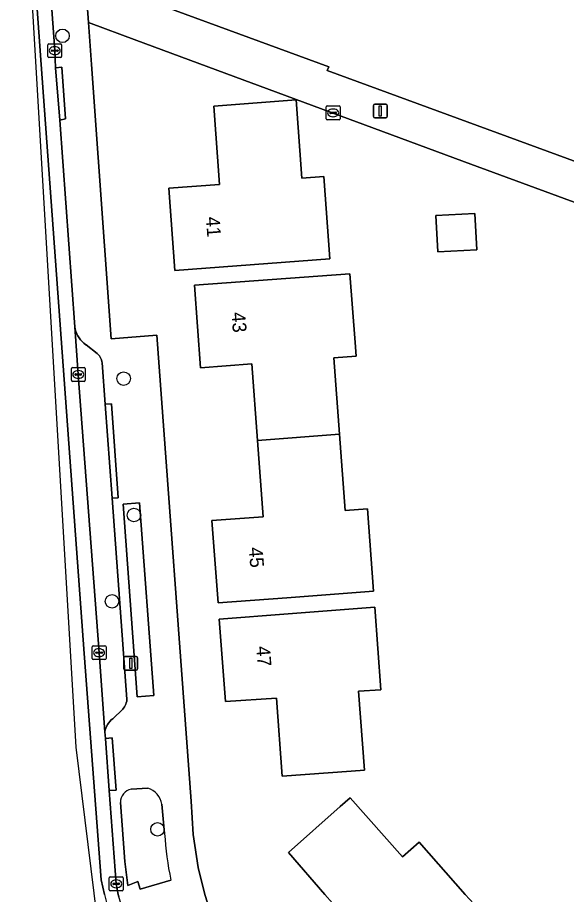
# Model space of a CAD drawing. Extents: x 157320 to 158835, y 386650 to 388491.
# Drawn here: x 157628.8 to 157668.5, y 388000 to 388063.4 of the extents above; entities that cross this region are included whole.
import ezdxf

# ---------------------------------------------------------------- set-up
doc = ezdxf.new("R2010")
doc.units = 0
for name, color, linetype in [('IMGEO_Boom', 7, 'Continuous'), ('IMGEO_Erf', 7, 'Continuous'), ('IMGEO_Groenvoorziening', 7, 'Continuous'), ('IMGEO_Haag', 7, 'Continuous'), ('IMGEO_Kolk', 7, 'Continuous'), ('IMGEO_Lichtmast', 7, 'Continuous'), ('IMGEO_Muur', 7, 'Continuous'), ('IMGEO_Pand', 7, 'Continuous'), ('IMGEO_Pand_nummerreeks', 7, 'Continuous'), ('IMGEO_Parkeervlak_open', 7, 'Continuous'), ('IMGEO_Rijbaan_lokaal_open', 7, 'Continuous'), ('IMGEO_Voetpad_open', 7, 'Continuous')]:
    doc.layers.add(name, color=color, linetype=linetype)

msp = doc.modelspace()

# ---------------------------------------------------------------- linework, layer by layer
at = {"layer": 'IMGEO_Boom'}
for centre in [(157632.038, 388062.104), (157636.454, 388037.311), (157637.206, 388027.437), (157635.621, 388021.197), (157638.906, 388004.705)]:
    msp.add_circle(centre, 0.489, dxfattribs=at)
at = {"layer": 'IMGEO_Erf'}
for points in [[(157636.416, 388096.833), (157634.222, 388094.87), (157633.961, 388094.638), (157633.722, 388094.383), (157633.507, 388094.108), (157633.317, 388093.815), (157633.154, 388093.506), (157633.059, 388093.286), (157632.032, 388089.576), (157632.045, 388089.388), (157633.671, 388066.341), (157651.286, 388059.87), (157651.182, 388059.588), (157686.339, 388046.709), (157686.41, 388046.896), (157695.446, 388043.652), (157706.484, 388030.899), (157753.169, 388071.227)], [(157714.59, 388006.287), (157708.109, 388013.845), (157699.026, 388024.437), (157686.607, 388038.807), (157685.352, 388044.075), (157661.563, 388052.826), (157637.412, 388061.76), (157633.916, 388063.061), (157634.134, 388060.031), (157635.546, 388040.186), (157638.85, 388040.442), (157641.341, 388006.735), (157641.491, 388004.33), (157641.855, 388001.947), (157642.318, 388000), (157643.055, 387997.732)]]:
    msp.add_lwpolyline(points, dxfattribs=at)
for points in [[(157640.16, 388045.12), (157639.72, 388051.08), (157643.4, 388051.36), (157642.99, 388057.03), (157648.94, 388057.47), (157649.346, 388051.806), (157650.936, 388051.92), (157651.361, 388045.977)], [(157659.161, 388046.484), (157659.031, 388049.112), (157661.853, 388049.252), (157661.984, 388046.624)], [(157652.482, 388027.777), (157654.086, 388027.897), (157654.53, 388021.928), (157648.267, 388021.461), (157643.28, 388021.09), (157642.83, 388027.05), (157646.533, 388027.321), (157646.128, 388032.841), (157645.723, 388038.371), (157642.02, 388038.1), (157641.58, 388044.06), (157652.82, 388044.897), (157653.192, 388039.911), (157653.264, 388038.938), (157651.66, 388038.818), (157652.071, 388033.298)], [(157647.93, 388008.55), (157647.5, 388014.2), (157643.81, 388013.94), (157643.37, 388019.9), (157648.355, 388020.293), (157654.621, 388020.787), (157655.057, 388014.807), (157653.444, 388014.689), (157653.86, 388008.99), (157652.917, 388008.92)], [(157653.31, 387991.83), (157649.35, 387996.31), (157652.11, 387998.74), (157651.014, 388000), (157648.38, 388003.03), (157652.119, 388006.35), (157652.84, 388006.99), (157656.615, 388002.72), (157657.814, 388003.78), (157661.155, 388000), (157661.768, 387999.307), (157657.057, 387995.142)]]:
    msp.add_lwpolyline(points, close=True, dxfattribs=at)
at = {"layer": 'IMGEO_Groenvoorziening'}
msp.add_lwpolyline([(157637.442, 388014.29), (157638.652, 388014.392), (157637.594, 388028.335), (157636.43, 388028.232)], close=True, dxfattribs=at)
for points in [[(157638.21, 388007.677), (157637.009, 388007.604)], [(157636.223, 388006.648), (157636.542, 388002.368), (157636.769, 388000.644), (157637.487, 388000.928), (157637.651, 388000.367), (157639.867, 388001.032)], [(157639.42, 388004.396), (157639.211, 388006.521)]]:
    msp.add_lwpolyline(points, dxfattribs=at)
for centre, radius, start, end in [((157637.797, 388006.308), 1.43, 8.57119, 73.2085), ((157637.203, 388006.644), 0.98, 101.39405, 179.75352), ((157664.623, 388006.033), 25.256, 183.71681, 191.42115)]:
    msp.add_arc(centre, radius, start, end, dxfattribs=at)
at = {"layer": 'IMGEO_Haag'}
msp.add_lwpolyline([(157637.442, 388014.29), (157638.652, 388014.392), (157637.594, 388028.335), (157636.43, 388028.232)], close=True, dxfattribs=at)
at = {"layer": 'IMGEO_Kolk'}
for p, q in [((157630.976, 388060.608), (157630.976, 388061.46)), ((157631.051, 388061.534), (157631.903, 388061.534)), ((157631.235, 388061.028), (157631.235, 388061.04)), ((157631.673, 388060.991), (157631.275, 388060.991)), ((157631.278, 388061.077), (157631.676, 388061.077)), ((157631.464, 388061.314), (157631.489, 388061.314)), ((157631.719, 388061.04), (157631.719, 388061.028)), ((157631.977, 388061.46), (157631.977, 388060.608)), ((157631.903, 388060.534), (157631.051, 388060.534)), ((157631.487, 388060.754), (157631.462, 388060.754)), ((157651.103, 388056.108), (157651.103, 388056.96)), ((157651.178, 388057.034), (157652.03, 388057.034)), ((157651.362, 388056.528), (157651.362, 388056.54)), ((157651.8, 388056.491), (157651.402, 388056.491)), ((157651.405, 388056.577), (157651.803, 388056.577)), ((157651.591, 388056.814), (157651.616, 388056.814)), ((157651.846, 388056.54), (157651.846, 388056.528)), ((157652.104, 388056.96), (157652.104, 388056.108)), ((157652.03, 388056.034), (157651.178, 388056.034)), ((157651.614, 388056.254), (157651.589, 388056.254)), ((157632.753, 388038.112), (157633.605, 388038.112)), ((157632.678, 388037.186), (157632.678, 388038.038)), ((157632.937, 388037.606), (157632.937, 388037.618)), ((157633.375, 388037.569), (157632.977, 388037.569)), ((157632.98, 388037.655), (157633.378, 388037.655)), ((157633.166, 388037.892), (157633.191, 388037.892)), ((157633.421, 388037.618), (157633.421, 388037.606)), ((157633.679, 388038.038), (157633.679, 388037.186)), ((157633.605, 388037.112), (157632.753, 388037.112)), ((157633.189, 388037.332), (157633.164, 388037.332)), ((157634.182, 388017.056), (157634.182, 388017.908)), ((157634.257, 388017.982), (157635.109, 388017.982)), ((157635.183, 388017.908), (157635.183, 388017.056)), ((157634.441, 388017.476), (157634.441, 388017.488)), ((157634.879, 388017.439), (157634.481, 388017.439)), ((157634.484, 388017.525), (157634.882, 388017.525)), ((157634.693, 388017.202), (157634.668, 388017.202)), ((157634.67, 388017.762), (157634.695, 388017.762)), ((157634.925, 388017.488), (157634.925, 388017.476)), ((157635.109, 388016.982), (157634.257, 388016.982)), ((157635.421, 388000.334), (157635.421, 388001.186)), ((157635.496, 388001.26), (157636.348, 388001.26)), ((157635.68, 388000.754), (157635.68, 388000.766)), ((157636.118, 388000.717), (157635.72, 388000.717)), ((157635.723, 388000.803), (157636.121, 388000.803)), ((157635.909, 388001.04), (157635.934, 388001.04)), ((157636.164, 388000.766), (157636.164, 388000.754)), ((157636.422, 388001.186), (157636.422, 388000.334)), ((157636.348, 388000.26), (157635.496, 388000.26)), ((157635.932, 388000.48), (157635.907, 388000.48))]:
    msp.add_line(p, q, dxfattribs=at)
for points in [[(157630.976, 388060.608), (157630.976, 388061.46)], [(157631.051, 388061.534), (157631.903, 388061.534)], [(157631.977, 388061.46), (157631.977, 388060.608)], [(157631.903, 388060.534), (157631.051, 388060.534)], [(157651.103, 388056.108), (157651.103, 388056.96)], [(157651.178, 388057.034), (157652.03, 388057.034)], [(157652.104, 388056.96), (157652.104, 388056.108)], [(157652.03, 388056.034), (157651.178, 388056.034)], [(157632.753, 388038.112), (157633.605, 388038.112)], [(157632.678, 388037.186), (157632.678, 388038.038)], [(157633.679, 388038.038), (157633.679, 388037.186)], [(157633.605, 388037.112), (157632.753, 388037.112)], [(157634.182, 388017.056), (157634.182, 388017.908)], [(157634.257, 388017.982), (157635.109, 388017.982)], [(157635.183, 388017.908), (157635.183, 388017.056)], [(157635.109, 388016.982), (157634.257, 388016.982)], [(157635.421, 388000.334), (157635.421, 388001.186)], [(157635.496, 388001.26), (157636.348, 388001.26)], [(157636.422, 388001.186), (157636.422, 388000.334)], [(157636.348, 388000.26), (157635.496, 388000.26)]]:
    msp.add_lwpolyline(points, dxfattribs=at)
for centre, radius, start, end in [((157631.053, 388061.458), 0.0765, 91.55205, 178.44795), ((157631.053, 388061.458), 0.0765, 91.55205, 178.44795), ((157631.275, 388061.037), 0.0403, 85.87752, 175.75265), ((157631.272, 388061.027), 0.0366, 178.93798, 274.71019), ((157631.676, 388061.034), 0.043, 264.86636, 352.45326), ((157631.68, 388061.039), 0.0386, 1.73085, 96.63898), ((157631.901, 388061.458), 0.0765, 1.55205, 88.44795), ((157631.901, 388061.458), 0.0765, 1.55205, 88.44795), ((157631.053, 388060.61), 0.0765, 181.55205, 268.44795), ((157631.053, 388060.61), 0.0765, 181.55205, 268.44795), ((157631.901, 388060.61), 0.0765, 271.55205, 358.44795), ((157631.901, 388060.61), 0.0765, 271.55205, 358.44795), ((157651.18, 388056.958), 0.0765, 91.55205, 178.44795), ((157651.18, 388056.958), 0.0765, 91.55205, 178.44795), ((157651.402, 388056.537), 0.0403, 85.87752, 175.75265), ((157651.399, 388056.527), 0.0366, 178.93798, 274.71019), ((157651.803, 388056.534), 0.043, 264.86636, 352.45326), ((157651.807, 388056.539), 0.0386, 1.73085, 96.63898), ((157652.028, 388056.958), 0.0765, 1.55205, 88.44795), ((157652.028, 388056.958), 0.0765, 1.55205, 88.44795), ((157651.18, 388056.11), 0.0765, 181.55205, 268.44795), ((157651.18, 388056.11), 0.0765, 181.55205, 268.44795), ((157652.028, 388056.11), 0.0765, 271.55205, 358.44795), ((157652.028, 388056.11), 0.0765, 271.55205, 358.44795), ((157632.755, 388038.036), 0.0765, 91.55205, 178.44795), ((157632.755, 388038.036), 0.0765, 91.55205, 178.44795), ((157633.603, 388038.036), 0.0765, 1.55205, 88.44795), ((157633.603, 388038.036), 0.0765, 1.55205, 88.44795), ((157632.977, 388037.615), 0.0403, 85.87752, 175.75265), ((157632.974, 388037.605), 0.0366, 178.93798, 274.71019), ((157633.378, 388037.612), 0.043, 264.86636, 352.45326), ((157633.382, 388037.617), 0.0386, 1.73085, 96.63898), ((157632.755, 388037.188), 0.0765, 181.55205, 268.44795), ((157632.755, 388037.188), 0.0765, 181.55205, 268.44795), ((157633.603, 388037.188), 0.0765, 271.55205, 358.44795), ((157633.603, 388037.188), 0.0765, 271.55205, 358.44795), ((157634.259, 388017.906), 0.0765, 91.55205, 178.44795), ((157634.259, 388017.906), 0.0765, 91.55205, 178.44795), ((157635.107, 388017.906), 0.0765, 1.55205, 88.44795), ((157635.107, 388017.906), 0.0765, 1.55205, 88.44795), ((157634.481, 388017.485), 0.0403, 85.87752, 175.75265), ((157634.478, 388017.475), 0.0366, 178.93798, 274.71019), ((157634.882, 388017.482), 0.043, 264.86636, 352.45326), ((157634.886, 388017.487), 0.0386, 1.73085, 96.63898), ((157634.259, 388017.058), 0.0765, 181.55205, 268.44795), ((157634.259, 388017.058), 0.0765, 181.55205, 268.44795), ((157635.107, 388017.058), 0.0765, 271.55205, 358.44795), ((157635.107, 388017.058), 0.0765, 271.55205, 358.44795), ((157635.498, 388001.184), 0.0765, 91.55205, 178.44795), ((157635.498, 388001.184), 0.0765, 91.55205, 178.44795), ((157635.72, 388000.763), 0.0403, 85.87752, 175.75265), ((157635.717, 388000.753), 0.0366, 178.93798, 274.71019), ((157636.121, 388000.76), 0.043, 264.86636, 352.45326), ((157636.125, 388000.765), 0.0386, 1.73085, 96.63898), ((157636.346, 388001.184), 0.0765, 1.55205, 88.44795), ((157636.346, 388001.184), 0.0765, 1.55205, 88.44795), ((157635.498, 388000.336), 0.0765, 181.55205, 268.44795), ((157635.498, 388000.336), 0.0765, 181.55205, 268.44795), ((157636.346, 388000.336), 0.0765, 271.55205, 358.44795), ((157636.346, 388000.336), 0.0765, 271.55205, 358.44795)]:
    msp.add_arc(centre, radius, start, end, dxfattribs=at)
for centre, major_axis, ratio, start_param, end_param in [((157631.463, 388061.034), (-0.387, 0.002), 0.722429, 4.712389, 7.853982), ((157631.488, 388061.034), (-0.39, 0.002), 0.717154, 1.570796, 4.712389), ((157651.59, 388056.534), (-0.387, 0.002), 0.722429, 4.712389, 7.853982), ((157651.615, 388056.534), (-0.39, 0.002), 0.717154, 1.570796, 4.712389), ((157633.165, 388037.612), (-0.387, 0.002), 0.722429, 4.712389, 7.853982), ((157633.19, 388037.612), (-0.39, 0.002), 0.717154, 1.570796, 4.712389), ((157634.669, 388017.482), (-0.387, 0.002), 0.722429, 4.712389, 7.853982), ((157634.694, 388017.482), (-0.39, 0.002), 0.717154, 1.570796, 4.712389), ((157635.908, 388000.76), (-0.387, 0.002), 0.722429, 4.712389, 7.853982), ((157635.933, 388000.76), (-0.39, 0.002), 0.717154, 1.570796, 4.712389)]:
    msp.add_ellipse(centre, major_axis=major_axis, ratio=ratio, start_param=start_param, end_param=end_param, dxfattribs=at)
at = {"layer": 'IMGEO_Lichtmast'}
for p, q in [((157654.615, 388057.163), (157655.405, 388057.163)), ((157655.405, 388057.163), (157654.615, 388057.163)), ((157654.515, 388056.263), (157654.515, 388057.063)), ((157654.515, 388057.063), (157654.515, 388056.263)), ((157655.505, 388057.063), (157655.505, 388056.263)), ((157655.505, 388056.263), (157655.505, 388057.063)), ((157655.405, 388056.163), (157654.615, 388056.163)), ((157654.615, 388056.163), (157655.405, 388056.163)), ((157636.578, 388017.214), (157637.368, 388017.214)), ((157637.368, 388017.214), (157636.578, 388017.214)), ((157636.478, 388016.314), (157636.478, 388017.114)), ((157636.478, 388017.114), (157636.478, 388016.314)), ((157637.468, 388017.114), (157637.468, 388016.314)), ((157637.468, 388016.314), (157637.468, 388017.114)), ((157637.368, 388016.214), (157636.578, 388016.214)), ((157636.578, 388016.214), (157637.368, 388016.214))]:
    msp.add_line(p, q, dxfattribs=at)
for points in [[(157654.935, 388057.038), (157655.085, 388057.038), (157655.085, 388056.288), (157654.935, 388056.288), (157654.935, 388057.038)], [(157636.898, 388017.089), (157637.048, 388017.089), (157637.048, 388016.339), (157636.898, 388016.339), (157636.898, 388017.089)]]:
    msp.add_lwpolyline(points, dxfattribs=at)
for centre, start, end in [((157654.615, 388057.063), 90, 180), ((157654.615, 388057.063), 90, 180), ((157655.405, 388057.063), 0, 90), ((157655.405, 388057.063), 360, 90), ((157654.615, 388056.263), 180, 270), ((157654.615, 388056.263), 180, 270), ((157655.405, 388056.263), 270, 0), ((157655.405, 388056.263), 270, 0), ((157636.578, 388017.114), 90, 180), ((157636.578, 388017.114), 90, 180), ((157637.368, 388017.114), 0, 90), ((157637.368, 388017.114), 360, 90), ((157636.578, 388016.314), 180, 270), ((157636.578, 388016.314), 180, 270), ((157637.368, 388016.314), 270, 0), ((157637.368, 388016.314), 270, 0)]:
    msp.add_arc(centre, 0.1, start, end, dxfattribs=at)
at = {"layer": 'IMGEO_Muur'}
msp.add_lwpolyline([(157661.563, 388052.826), (157637.412, 388061.76)], dxfattribs=at)
at = {"layer": 'IMGEO_Pand'}
for points in [[(157648.94, 388057.47), (157642.99, 388057.03), (157643.4, 388051.36), (157639.72, 388051.08), (157640.16, 388045.12), (157651.361, 388045.977), (157650.936, 388051.92), (157649.346, 388051.806)], [(157661.984, 388046.624), (157661.853, 388049.252), (157659.031, 388049.112), (157659.161, 388046.484)], [(157646.128, 388032.841), (157652.071, 388033.298), (157651.66, 388038.818), (157653.264, 388038.938), (157653.192, 388039.911), (157652.82, 388044.897), (157641.58, 388044.06), (157642.02, 388038.1), (157645.723, 388038.371)], [(157646.128, 388032.841), (157646.533, 388027.321), (157642.83, 388027.05), (157643.28, 388021.09), (157648.267, 388021.461), (157654.53, 388021.928), (157654.086, 388027.897), (157652.482, 388027.777), (157652.071, 388033.298)], [(157647.93, 388008.55), (157652.917, 388008.92), (157653.86, 388008.99), (157653.444, 388014.689), (157655.057, 388014.807), (157654.621, 388020.787), (157648.355, 388020.293), (157643.37, 388019.9), (157643.81, 388013.94), (157647.5, 388014.2)], [(157661.155, 388000), (157657.814, 388003.78), (157656.615, 388002.72), (157652.84, 388006.99), (157652.119, 388006.35), (157648.38, 388003.03), (157651.014, 388000), (157652.11, 387998.74), (157649.35, 387996.31), (157653.31, 387991.83), (157657.057, 387995.142), (157661.768, 387999.307)]]:
    msp.add_lwpolyline(points, close=True, dxfattribs=at)
at = {"layer": 'IMGEO_Parkeervlak_open'}
msp.add_lwpolyline([(157635.102, 388011.754), (157635.134, 388011.892), (157635.178, 388012.027), (157635.234, 388012.157), (157635.301, 388012.282), (157635.379, 388012.401), (157635.467, 388012.512), (157635.565, 388012.614), (157635.672, 388012.708), (157636.39, 388013.394), (157636.459, 388013.478), (157636.52, 388013.568), (157636.572, 388013.663), (157636.616, 388013.762), (157636.651, 388013.864), (157636.677, 388013.97), (157636.693, 388014.077), (157636.697, 388014.126), (157635.63, 388028.672), (157635.132, 388035.461), (157634.912, 388038.454), (157634.889, 388038.559), (157634.856, 388038.662), (157634.814, 388038.762), (157634.764, 388038.857), (157634.705, 388038.947), (157634.639, 388039.032), (157634.565, 388039.111), (157634.536, 388039.138), (157633.752, 388039.743), (157633.722, 388039.764), (157633.586, 388039.87), (157633.46, 388039.987), (157633.344, 388040.116), (157633.241, 388040.254), (157633.15, 388040.401), (157633.073, 388040.555), (157633.01, 388040.716), (157632.962, 388040.881), (157632.929, 388041.05), (157633.177, 388037.612), (157634.682, 388017.482)], close=True, dxfattribs=at)
at = {"layer": 'IMGEO_Rijbaan_lokaal_open'}
for points in [[(157629.993, 388081.341), (157629.922, 388082.488), (157628.873, 388082.424), (157630.501, 388060.041), (157633.615, 388017.419), (157634.828, 388001.06), (157635.066, 388000)], [(157635.066, 388000), (157634.828, 388001.06), (157633.615, 388017.419), (157630.501, 388060.041), (157628.873, 388082.424), (157628.788, 388082.423), (157633.009, 388010.637), (157634.522, 387998.317), (157641.25, 387984.74), (157653.402, 387971.074)], [(157640.126, 387990.056), (157638.958, 387992.251), (157637.499, 387995.577), (157637.202, 387996.369), (157636.118, 387999.83), (157636.073, 388000), (157635.921, 388000.76), (157635.419, 388007.505), (157635.136, 388011.286), (157635.102, 388011.754), (157634.682, 388017.482), (157633.177, 388037.612), (157632.929, 388041.05), (157631.848, 388056.005), (157631.539, 388059.799), (157631.476, 388061.035), (157630.269, 388077.559), (157629.993, 388081.341)]]:
    msp.add_lwpolyline(points, dxfattribs=at)
msp.add_arc((157674.163, 388009.343), 40.198, 193.44057, 209.33323, dxfattribs=at)
msp.add_arc((157674.163, 388009.343), 40.198, 193.44057, 209.33323, dxfattribs=at)
at = {"layer": 'IMGEO_Voetpad_open'}
for points in [[(157643.055, 387997.732), (157642.318, 388000), (157641.855, 388001.947), (157641.491, 388004.33), (157641.341, 388006.735), (157638.85, 388040.442), (157635.546, 388040.186), (157634.134, 388060.031), (157633.916, 388063.061), (157633.671, 388066.341), (157632.045, 388089.388), (157632.032, 388089.576), (157633.059, 388093.286), (157633.154, 388093.506), (157633.317, 388093.815), (157633.507, 388094.108), (157633.722, 388094.383), (157633.961, 388094.638), (157634.222, 388094.87), (157636.416, 388096.833)], [(157630.269, 388077.559), (157631.476, 388061.035), (157631.539, 388059.799), (157631.979, 388059.83), (157632.263, 388056.093), (157631.848, 388056.005), (157632.929, 388041.05), (157632.962, 388040.881), (157633.01, 388040.716), (157633.073, 388040.555), (157633.15, 388040.401), (157633.241, 388040.254), (157633.344, 388040.116), (157633.46, 388039.987), (157633.586, 388039.87), (157633.722, 388039.764), (157633.752, 388039.743), (157634.536, 388039.138), (157634.565, 388039.111), (157634.639, 388039.032), (157634.705, 388038.947), (157634.764, 388038.857), (157634.814, 388038.762), (157634.856, 388038.662), (157634.889, 388038.559), (157634.912, 388038.454), (157635.132, 388035.461), (157635.577, 388035.488), (157636.074, 388028.695), (157635.63, 388028.672), (157636.697, 388014.126), (157636.693, 388014.077), (157636.677, 388013.97), (157636.651, 388013.864), (157636.616, 388013.762), (157636.572, 388013.663), (157636.52, 388013.568), (157636.459, 388013.478), (157636.39, 388013.394), (157635.672, 388012.708), (157635.565, 388012.614), (157635.467, 388012.512), (157635.379, 388012.401), (157635.301, 388012.282), (157635.234, 388012.157), (157635.178, 388012.027), (157635.134, 388011.892), (157635.102, 388011.754), (157635.136, 388011.286), (157635.635, 388011.323), (157635.917, 388007.542), (157635.419, 388007.505), (157635.921, 388000.76), (157636.073, 388000), (157636.118, 387999.83)], [(157637.009, 388007.604), (157638.21, 388007.677)], [(157639.867, 388001.032), (157637.651, 388000.367), (157637.487, 388000.928), (157636.769, 388000.644), (157636.542, 388002.368), (157636.223, 388006.648)], [(157639.211, 388006.521), (157639.42, 388004.396)]]:
    msp.add_lwpolyline(points, dxfattribs=at)
for points in [[(157651.182, 388059.588), (157651.286, 388059.87), (157633.671, 388066.341), (157633.916, 388063.061), (157637.412, 388061.76), (157661.563, 388052.826), (157685.352, 388044.075), (157686.339, 388046.709)], [(157631.539, 388059.799), (157631.848, 388056.005), (157632.263, 388056.093), (157631.979, 388059.83)], [(157635.132, 388035.461), (157635.63, 388028.672), (157636.074, 388028.695), (157635.577, 388035.488)], [(157637.442, 388014.29), (157636.43, 388028.232), (157637.594, 388028.335), (157638.652, 388014.392)], [(157635.419, 388007.505), (157635.917, 388007.542), (157635.635, 388011.323), (157635.136, 388011.286)]]:
    msp.add_lwpolyline(points, close=True, dxfattribs=at)
for centre, radius, start, end in [((157637.797, 388006.308), 1.43, 8.57119, 73.2085), ((157637.203, 388006.644), 0.98, 101.39405, 179.75352), ((157664.623, 388006.033), 25.256, 183.71681, 191.42115)]:
    msp.add_arc(centre, radius, start, end, dxfattribs=at)

# ---------------------------------------------------------------- texts
at = {"layer": 'IMGEO_Pand_nummerreeks'}
for s, rotation, p in [('41', 274.22223, (157642.401, 388048.997)), ('43', 274.22223, (157644.252, 388042.09)), ('45', 274.31783, (157645.506, 388025.083)), ('47', 274.22223, (157646.042, 388017.93))]:
    msp.add_text(s, height=1, rotation=rotation, dxfattribs=at).set_placement(p)

doc.saveas('drawing.dxf')
